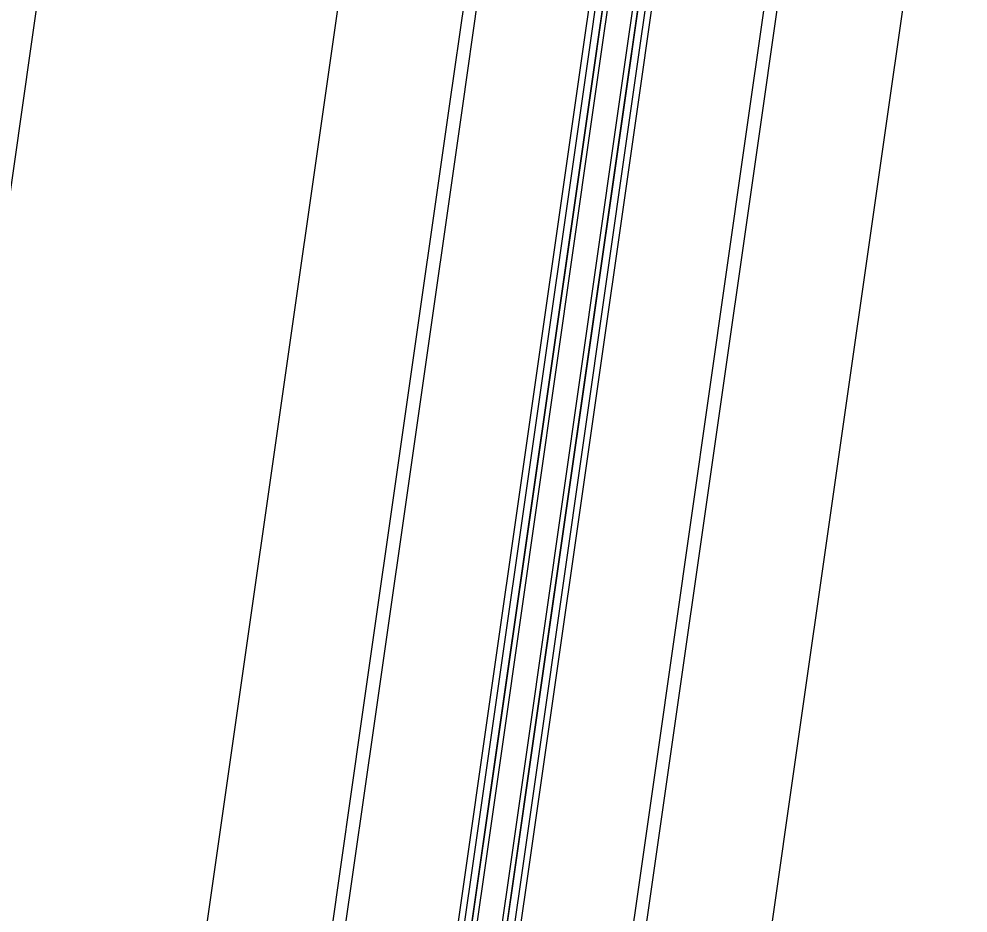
# Model space of a CAD drawing. Extents: x 1797478 to 1808916, y 246529 to 250952.
# Drawn here: x 1797879.1 to 1797917.28, y 249211.59 to 249247.55 of the extents above; entities that cross this region are included whole.
import ezdxf

# ---------------------------------------------------------------- set-up
doc = ezdxf.new("R2010")
doc.units = 0
for name, color, linetype in [('1', 7, 'Continuous'), ('DRAINAGE', 7, 'Continuous'), ('EDPV-LINE', 7, 'Continuous'), ('SHDR-UPAV', 7, 'Continuous')]:
    doc.layers.add(name, color=color, linetype=linetype)

msp = doc.modelspace()

# ---------------------------------------------------------------- linework, layer by layer
for points in [[(1797815.943, 248800.976), (1797819.479, 248825.724), (1797823.015, 248850.473), (1797826.552, 248875.222), (1797827.862, 248884.394), (1797827.863, 248884.398), (1797830.088, 248899.97), (1797833.624, 248924.719), (1797837.16, 248949.468), (1797840.696, 248974.216), (1797844.232, 248998.965), (1797847.769, 249023.713), (1797851.305, 249048.462), (1797854.841, 249073.211), (1797858.377, 249097.959), (1797861.913, 249122.708), (1797865.449, 249147.457), (1797868.986, 249172.205), (1797872.522, 249196.954), (1797876.058, 249221.703), (1797879.594, 249246.451), (1797883.13, 249271.2)], [(1797815.943, 248800.976), (1797819.479, 248825.724), (1797823.015, 248850.473), (1797826.552, 248875.222), (1797827.862, 248884.394), (1797827.863, 248884.398), (1797830.088, 248899.97), (1797833.624, 248924.719), (1797837.16, 248949.468), (1797840.696, 248974.216), (1797844.232, 248998.965), (1797847.769, 249023.713), (1797851.305, 249048.462), (1797854.841, 249073.211), (1797858.377, 249097.959), (1797861.913, 249122.708), (1797865.449, 249147.457), (1797868.986, 249172.205), (1797872.522, 249196.954), (1797876.058, 249221.703), (1797879.594, 249246.451), (1797883.13, 249271.2)], [(1797815.943, 248800.976), (1797819.479, 248825.724), (1797823.015, 248850.473), (1797826.552, 248875.222), (1797827.862, 248884.394), (1797827.863, 248884.398), (1797830.088, 248899.97), (1797833.624, 248924.719), (1797837.16, 248949.468), (1797840.696, 248974.216), (1797844.232, 248998.965), (1797847.769, 249023.713), (1797851.305, 249048.462), (1797854.841, 249073.211), (1797858.377, 249097.959), (1797861.913, 249122.708), (1797865.449, 249147.457), (1797868.986, 249172.205), (1797872.522, 249196.954), (1797876.058, 249221.703), (1797879.594, 249246.451), (1797883.13, 249271.2)], [(1797815.943, 248800.976), (1797819.479, 248825.724), (1797823.015, 248850.473), (1797826.552, 248875.222), (1797827.862, 248884.394), (1797827.863, 248884.398), (1797830.088, 248899.97), (1797833.624, 248924.719), (1797837.16, 248949.468), (1797840.696, 248974.216), (1797844.232, 248998.965), (1797847.769, 249023.713), (1797851.305, 249048.462), (1797854.841, 249073.211), (1797858.377, 249097.959), (1797861.913, 249122.708), (1797865.449, 249147.457), (1797868.986, 249172.205), (1797872.522, 249196.954), (1797876.058, 249221.703), (1797879.594, 249246.451), (1797883.13, 249271.2)], [(1797827.822, 248799.278), (1797831.359, 248824.027), (1797834.895, 248848.776), (1797838.431, 248873.524), (1797839.742, 248882.697), (1797839.742, 248882.701), (1797841.967, 248898.273), (1797845.503, 248923.022), (1797849.039, 248947.77), (1797852.576, 248972.519), (1797856.112, 248997.267), (1797859.648, 249022.016), (1797863.184, 249046.765), (1797866.72, 249071.513), (1797870.256, 249096.262), (1797873.793, 249121.011), (1797877.329, 249145.759), (1797880.865, 249170.508), (1797884.401, 249195.257), (1797887.937, 249220.005), (1797891.473, 249244.754), (1797895.01, 249269.503)], [(1797827.822, 248799.278), (1797831.359, 248824.027), (1797834.895, 248848.776), (1797838.431, 248873.524), (1797839.742, 248882.697), (1797839.742, 248882.701), (1797841.967, 248898.273), (1797845.503, 248923.022), (1797849.039, 248947.77), (1797852.576, 248972.519), (1797856.112, 248997.267), (1797859.648, 249022.016), (1797863.184, 249046.765), (1797866.72, 249071.513), (1797870.256, 249096.262), (1797873.793, 249121.011), (1797877.329, 249145.759), (1797880.865, 249170.508), (1797884.401, 249195.257), (1797887.937, 249220.005), (1797891.473, 249244.754), (1797895.01, 249269.503)], [(1797827.822, 248799.278), (1797831.359, 248824.027), (1797834.895, 248848.776), (1797838.431, 248873.524), (1797839.742, 248882.697), (1797839.742, 248882.701), (1797841.967, 248898.273), (1797845.503, 248923.022), (1797849.039, 248947.77), (1797852.576, 248972.519), (1797856.112, 248997.267), (1797859.648, 249022.016), (1797863.184, 249046.765), (1797866.72, 249071.513), (1797870.256, 249096.262), (1797873.793, 249121.011), (1797877.329, 249145.759), (1797880.865, 249170.508), (1797884.401, 249195.257), (1797887.937, 249220.005), (1797891.473, 249244.754), (1797895.01, 249269.503)], [(1797827.822, 248799.278), (1797831.359, 248824.027), (1797834.895, 248848.776), (1797838.431, 248873.524), (1797839.742, 248882.697), (1797839.742, 248882.701), (1797841.967, 248898.273), (1797845.503, 248923.022), (1797849.039, 248947.77), (1797852.576, 248972.519), (1797856.112, 248997.267), (1797859.648, 249022.016), (1797863.184, 249046.765), (1797866.72, 249071.513), (1797870.256, 249096.262), (1797873.793, 249121.011), (1797877.329, 249145.759), (1797880.865, 249170.508), (1797884.401, 249195.257), (1797887.937, 249220.005), (1797891.473, 249244.754), (1797895.01, 249269.503)], [(1797832.772, 248798.571), (1797836.308, 248823.32), (1797839.845, 248848.068), (1797843.381, 248872.817), (1797844.691, 248881.99), (1797844.692, 248881.994), (1797846.917, 248897.566), (1797850.453, 248922.314), (1797853.989, 248947.063), (1797857.525, 248971.812), (1797861.061, 248996.56), (1797864.598, 249021.309), (1797868.134, 249046.058), (1797871.67, 249070.806), (1797875.206, 249095.555), (1797878.742, 249120.303), (1797882.278, 249145.052), (1797885.815, 249169.801), (1797889.351, 249194.549), (1797892.887, 249219.298), (1797896.423, 249244.047), (1797899.959, 249268.795)], [(1797833.288, 248798.497), (1797836.824, 248823.246), (1797840.36, 248847.995), (1797843.896, 248872.743), (1797845.207, 248881.916), (1797845.207, 248881.92), (1797847.432, 248897.492), (1797850.969, 248922.241), (1797854.505, 248946.989), (1797858.041, 248971.738), (1797861.577, 248996.487), (1797865.113, 249021.235), (1797868.649, 249045.984), (1797872.186, 249070.732), (1797875.722, 249095.481), (1797879.258, 249120.23), (1797882.794, 249144.978), (1797886.33, 249169.727), (1797889.866, 249194.476), (1797893.403, 249219.224), (1797896.939, 249243.973), (1797900.475, 249268.722)], [(1797841.506, 248822.577), (1797845.042, 248847.326), (1797848.578, 248872.074), (1797849.888, 248881.247), (1797849.889, 248881.251), (1797852.114, 248896.823), (1797855.65, 248921.572), (1797859.186, 248946.32), (1797862.723, 248971.069), (1797866.259, 248995.818), (1797869.795, 249020.566), (1797873.331, 249045.315), (1797876.867, 249070.064), (1797880.403, 249094.812), (1797883.94, 249119.561), (1797887.476, 249144.31), (1797891.012, 249169.058), (1797894.548, 249193.807), (1797898.084, 249218.555), (1797901.62, 249243.304), (1797905.156, 249268.053)], [(1797841.794, 248822.536), (1797845.33, 248847.284), (1797848.867, 248872.033), (1797850.177, 248881.206), (1797850.178, 248881.21), (1797852.403, 248896.782), (1797855.939, 248921.53), (1797859.475, 248946.279), (1797863.011, 248971.028), (1797866.547, 248995.776), (1797870.084, 249020.525), (1797873.62, 249045.274), (1797877.156, 249070.022), (1797880.692, 249094.771), (1797884.228, 249119.52), (1797887.764, 249144.268), (1797891.301, 249169.017), (1797894.837, 249193.766), (1797898.373, 249218.514), (1797901.909, 249243.263), (1797905.445, 249268.011)], [(1797841.803, 248822.535), (1797845.339, 248847.283), (1797848.875, 248872.032), (1797850.185, 248881.205), (1797850.186, 248881.209), (1797852.411, 248896.781), (1797855.947, 248921.529), (1797859.483, 248946.278), (1797863.02, 248971.027), (1797866.556, 248995.775), (1797870.092, 249020.524), (1797873.628, 249045.272), (1797877.164, 249070.021), (1797880.7, 249094.77), (1797884.236, 249119.518), (1797887.773, 249144.267), (1797891.309, 249169.016), (1797894.845, 249193.764), (1797898.381, 249218.513), (1797901.917, 249243.262), (1797905.453, 249268.01)], [(1797842.001, 248822.506), (1797845.537, 248847.255), (1797849.073, 248872.004), (1797850.384, 248881.177), (1797850.384, 248881.18), (1797852.609, 248896.752), (1797856.145, 248921.501), (1797859.681, 248946.25), (1797863.218, 248970.998), (1797866.754, 248995.747), (1797870.29, 249020.496), (1797873.826, 249045.244), (1797877.362, 249069.993), (1797880.898, 249094.741), (1797884.434, 249119.49), (1797887.971, 249144.239), (1797891.507, 249168.987), (1797895.043, 249193.736), (1797898.579, 249218.485), (1797902.115, 249243.233), (1797905.651, 249267.982)], [(1797842.99, 248822.365), (1797846.527, 248847.114), (1797850.063, 248871.862), (1797851.373, 248881.035), (1797851.374, 248881.039), (1797853.599, 248896.611), (1797857.135, 248921.36), (1797860.671, 248946.108), (1797864.207, 248970.857), (1797867.744, 248995.605), (1797871.28, 249020.354), (1797874.816, 249045.103), (1797878.352, 249069.851), (1797881.888, 249094.6), (1797885.424, 249119.349), (1797888.961, 249144.097), (1797892.497, 249168.846), (1797896.033, 249193.595), (1797899.569, 249218.343), (1797903.105, 249243.092), (1797906.641, 249267.841)], [(1797843.188, 248822.337), (1797846.725, 248847.085), (1797850.261, 248871.834), (1797851.571, 248881.007), (1797851.572, 248881.011), (1797853.797, 248896.583), (1797857.333, 248921.331), (1797860.869, 248946.08), (1797864.405, 248970.829), (1797867.942, 248995.577), (1797871.478, 249020.326), (1797875.014, 249045.074), (1797878.55, 249069.823), (1797882.086, 249094.572), (1797885.622, 249119.32), (1797889.159, 249144.069), (1797892.695, 249168.818), (1797896.231, 249193.566), (1797899.767, 249218.315), (1797903.303, 249243.064), (1797906.839, 249267.812)], [(1797843.485, 248822.294), (1797847.022, 248847.043), (1797850.558, 248871.791), (1797851.868, 248880.964), (1797851.869, 248880.968), (1797854.094, 248896.54), (1797857.63, 248921.289), (1797861.166, 248946.037), (1797864.702, 248970.786), (1797868.239, 248995.535), (1797871.775, 249020.283), (1797875.311, 249045.032), (1797878.847, 249069.781), (1797882.383, 249094.529), (1797885.919, 249119.278), (1797889.456, 249144.027), (1797892.992, 249168.775), (1797896.528, 249193.524), (1797900.064, 249218.273), (1797903.6, 249243.021), (1797907.136, 249267.77)], [(1797845.134, 248822.059), (1797847.847, 248846.925), (1797850.559, 248871.791), (1797851.58, 248881.006), (1797851.58, 248881.01), (1797853.805, 248896.581), (1797857.341, 248921.33), (1797860.878, 248946.079), (1797864.414, 248970.827), (1797867.95, 248995.576), (1797871.486, 249020.325), (1797875.022, 249045.073), (1797878.558, 249069.822), (1797882.094, 249094.571), (1797885.631, 249119.319), (1797889.167, 249144.068), (1797892.703, 249168.817), (1797896.239, 249193.565), (1797899.775, 249218.314), (1797903.311, 249243.062), (1797906.848, 249267.811)], [(1797850.105, 248821.348), (1797852.817, 248846.215), (1797855.53, 248871.081), (1797856.55, 248880.295), (1797856.551, 248880.299), (1797858.776, 248895.871), (1797862.312, 248920.62), (1797865.848, 248945.369), (1797869.384, 248970.117), (1797872.92, 248994.866), (1797876.456, 249019.614), (1797879.993, 249044.363), (1797883.529, 249069.112), (1797887.065, 249093.86), (1797890.601, 249118.609), (1797894.137, 249143.358), (1797897.673, 249168.106), (1797901.21, 249192.855), (1797904.746, 249217.604), (1797908.282, 249242.352), (1797911.818, 249267.101)], [(1797850.62, 248821.275), (1797853.333, 248846.141), (1797856.045, 248871.007), (1797857.066, 248880.222), (1797857.066, 248880.226), (1797859.291, 248895.798), (1797862.827, 248920.546), (1797866.363, 248945.295), (1797869.9, 248970.043), (1797873.436, 248994.792), (1797876.972, 249019.541), (1797880.508, 249044.289), (1797884.044, 249069.038), (1797887.58, 249093.787), (1797891.117, 249118.535), (1797894.653, 249143.284), (1797898.189, 249168.033), (1797901.725, 249192.781), (1797905.261, 249217.53), (1797908.797, 249242.279), (1797912.334, 249267.027)], [(1797855.57, 248820.568), (1797858.283, 248845.434), (1797860.995, 248870.3), (1797862.015, 248879.515), (1797862.016, 248879.518), (1797864.241, 248895.09), (1797867.777, 248919.839), (1797871.313, 248944.588), (1797874.849, 248969.336), (1797878.386, 248994.085), (1797881.922, 249018.834), (1797885.458, 249043.582), (1797888.994, 249068.331), (1797892.53, 249093.079), (1797896.066, 249117.828), (1797899.603, 249142.577), (1797903.139, 249167.325), (1797906.675, 249192.074), (1797910.211, 249216.823), (1797913.747, 249241.571), (1797917.283, 249266.32)], [(1797855.57, 248820.568), (1797858.283, 248845.434), (1797860.995, 248870.3), (1797862.015, 248879.515), (1797862.016, 248879.518), (1797864.241, 248895.09), (1797867.777, 248919.839), (1797871.313, 248944.588), (1797874.849, 248969.336), (1797878.386, 248994.085), (1797881.922, 249018.834), (1797885.458, 249043.582), (1797888.994, 249068.331), (1797892.53, 249093.079), (1797896.066, 249117.828), (1797899.603, 249142.577), (1797903.139, 249167.325), (1797906.675, 249192.074), (1797910.211, 249216.823), (1797913.747, 249241.571), (1797917.283, 249266.32)], [(1797855.57, 248820.568), (1797858.283, 248845.434), (1797860.995, 248870.3), (1797862.015, 248879.515), (1797862.016, 248879.518), (1797864.241, 248895.09), (1797867.777, 248919.839), (1797871.313, 248944.588), (1797874.849, 248969.336), (1797878.386, 248994.085), (1797881.922, 249018.834), (1797885.458, 249043.582), (1797888.994, 249068.331), (1797892.53, 249093.079), (1797896.066, 249117.828), (1797899.603, 249142.577), (1797903.139, 249167.325), (1797906.675, 249192.074), (1797910.211, 249216.823), (1797913.747, 249241.571), (1797917.283, 249266.32)], [(1797855.57, 248820.568), (1797858.283, 248845.434), (1797860.995, 248870.3), (1797862.015, 248879.515), (1797862.016, 248879.518), (1797864.241, 248895.09), (1797867.777, 248919.839), (1797871.313, 248944.588), (1797874.849, 248969.336), (1797878.386, 248994.085), (1797881.922, 249018.834), (1797885.458, 249043.582), (1797888.994, 249068.331), (1797892.53, 249093.079), (1797896.066, 249117.828), (1797899.603, 249142.577), (1797903.139, 249167.325), (1797906.675, 249192.074), (1797910.211, 249216.823), (1797913.747, 249241.571), (1797917.283, 249266.32)], [(1797855.57, 248820.568), (1797858.283, 248845.434), (1797860.995, 248870.3), (1797862.015, 248879.515), (1797862.016, 248879.518), (1797864.241, 248895.09), (1797867.777, 248919.839), (1797871.313, 248944.588), (1797874.849, 248969.336), (1797878.386, 248994.085), (1797881.922, 249018.834), (1797885.458, 249043.582), (1797888.994, 249068.331), (1797892.53, 249093.079), (1797896.066, 249117.828), (1797899.603, 249142.577), (1797903.139, 249167.325), (1797906.675, 249192.074), (1797910.211, 249216.823), (1797913.747, 249241.571), (1797917.283, 249266.32)]]:
    msp.add_lwpolyline(points)
at = {"layer": '1'}
msp.add_lwpolyline([(1797815.943, 248800.976), (1797819.479, 248825.724), (1797823.015, 248850.473), (1797826.552, 248875.222), (1797827.862, 248884.394), (1797827.863, 248884.398), (1797830.088, 248899.97), (1797833.624, 248924.719), (1797837.16, 248949.468), (1797840.696, 248974.216), (1797844.232, 248998.965), (1797847.769, 249023.713), (1797851.305, 249048.462), (1797854.841, 249073.211), (1797858.377, 249097.959), (1797861.913, 249122.708), (1797865.449, 249147.457), (1797868.986, 249172.205), (1797872.522, 249196.954), (1797876.058, 249221.703), (1797879.594, 249246.451), (1797883.13, 249271.2)], dxfattribs=at)
at = {"layer": 'DRAINAGE'}
for points in [[(1797841.506, 248822.577), (1797845.042, 248847.326), (1797848.578, 248872.074), (1797849.888, 248881.247), (1797849.889, 248881.251), (1797852.114, 248896.823), (1797855.65, 248921.572), (1797859.186, 248946.32), (1797862.723, 248971.069), (1797866.259, 248995.818), (1797869.795, 249020.566), (1797873.331, 249045.315), (1797876.867, 249070.064), (1797880.403, 249094.812), (1797883.94, 249119.561), (1797887.476, 249144.31), (1797891.012, 249169.058), (1797894.548, 249193.807), (1797898.084, 249218.555), (1797901.62, 249243.304), (1797905.156, 249268.053)], [(1797843.485, 248822.294), (1797847.022, 248847.043), (1797850.558, 248871.791), (1797851.868, 248880.964), (1797851.869, 248880.968), (1797854.094, 248896.54), (1797857.63, 248921.289), (1797861.166, 248946.037), (1797864.702, 248970.786), (1797868.239, 248995.535), (1797871.775, 249020.283), (1797875.311, 249045.032), (1797878.847, 249069.781), (1797882.383, 249094.529), (1797885.919, 249119.278), (1797889.456, 249144.027), (1797892.992, 249168.775), (1797896.528, 249193.524), (1797900.064, 249218.273), (1797903.6, 249243.021), (1797907.136, 249267.77)]]:
    msp.add_lwpolyline(points, dxfattribs=at)
at = {"layer": 'EDPV-LINE'}
for points in [[(1797827.822, 248799.278), (1797831.359, 248824.027), (1797834.895, 248848.776), (1797838.431, 248873.524), (1797839.742, 248882.697), (1797839.742, 248882.701), (1797841.967, 248898.273), (1797845.503, 248923.022), (1797849.039, 248947.77), (1797852.576, 248972.519), (1797856.112, 248997.267), (1797859.648, 249022.016), (1797863.184, 249046.765), (1797866.72, 249071.513), (1797870.256, 249096.262), (1797873.793, 249121.011), (1797877.329, 249145.759), (1797880.865, 249170.508), (1797884.401, 249195.257), (1797887.937, 249220.005), (1797891.473, 249244.754), (1797895.01, 249269.503)], [(1797827.822, 248799.278), (1797831.359, 248824.027), (1797834.895, 248848.776), (1797838.431, 248873.524), (1797839.742, 248882.697), (1797839.742, 248882.701), (1797841.967, 248898.273), (1797845.503, 248923.022), (1797849.039, 248947.77), (1797852.576, 248972.519), (1797856.112, 248997.267), (1797859.648, 249022.016), (1797863.184, 249046.765), (1797866.72, 249071.513), (1797870.256, 249096.262), (1797873.793, 249121.011), (1797877.329, 249145.759), (1797880.865, 249170.508), (1797884.401, 249195.257), (1797887.937, 249220.005), (1797891.473, 249244.754), (1797895.01, 249269.503)], [(1797841.506, 248822.577), (1797845.042, 248847.326), (1797848.578, 248872.074), (1797849.888, 248881.247), (1797849.889, 248881.251), (1797852.114, 248896.823), (1797855.65, 248921.572), (1797859.186, 248946.32), (1797862.723, 248971.069), (1797866.259, 248995.818), (1797869.795, 249020.566), (1797873.331, 249045.315), (1797876.867, 249070.064), (1797880.403, 249094.812), (1797883.94, 249119.561), (1797887.476, 249144.31), (1797891.012, 249169.058), (1797894.548, 249193.807), (1797898.084, 249218.555), (1797901.62, 249243.304), (1797905.156, 249268.053)], [(1797843.485, 248822.294), (1797847.022, 248847.043), (1797850.558, 248871.791), (1797851.868, 248880.964), (1797851.869, 248880.968), (1797854.094, 248896.54), (1797857.63, 248921.289), (1797861.166, 248946.037), (1797864.702, 248970.786), (1797868.239, 248995.535), (1797871.775, 249020.283), (1797875.311, 249045.032), (1797878.847, 249069.781), (1797882.383, 249094.529), (1797885.919, 249119.278), (1797889.456, 249144.027), (1797892.992, 249168.775), (1797896.528, 249193.524), (1797900.064, 249218.273), (1797903.6, 249243.021), (1797907.136, 249267.77)], [(1797855.57, 248820.568), (1797858.283, 248845.434), (1797860.995, 248870.3), (1797862.015, 248879.515), (1797862.016, 248879.518), (1797864.241, 248895.09), (1797867.777, 248919.839), (1797871.313, 248944.588), (1797874.849, 248969.336), (1797878.386, 248994.085), (1797881.922, 249018.834), (1797885.458, 249043.582), (1797888.994, 249068.331), (1797892.53, 249093.079), (1797896.066, 249117.828), (1797899.603, 249142.577), (1797903.139, 249167.325), (1797906.675, 249192.074), (1797910.211, 249216.823), (1797913.747, 249241.571), (1797917.283, 249266.32)]]:
    msp.add_lwpolyline(points, dxfattribs=at)
at = {"layer": 'SHDR-UPAV'}
for points in [[(1797841.258, 248822.612), (1797844.794, 248847.361), (1797848.33, 248872.11), (1797849.641, 248881.283), (1797849.642, 248881.287), (1797851.867, 248896.858), (1797855.403, 248921.607), (1797858.939, 248946.356), (1797862.475, 248971.104), (1797866.011, 248995.853), (1797869.547, 249020.602), (1797873.084, 249045.35), (1797876.62, 249070.099), (1797880.156, 249094.848), (1797883.692, 249119.596), (1797887.228, 249144.345), (1797890.764, 249169.094), (1797894.301, 249193.842), (1797897.837, 249218.591), (1797901.373, 249243.339), (1797904.909, 249268.088)], [(1797841.258, 248822.612), (1797844.794, 248847.361), (1797848.33, 248872.11), (1797849.641, 248881.283), (1797849.642, 248881.287), (1797851.867, 248896.858), (1797855.403, 248921.607), (1797858.939, 248946.356), (1797862.475, 248971.104), (1797866.011, 248995.853), (1797869.547, 249020.602), (1797873.084, 249045.35), (1797876.62, 249070.099), (1797880.156, 249094.848), (1797883.692, 249119.596), (1797887.228, 249144.345), (1797890.764, 249169.094), (1797894.301, 249193.842), (1797897.837, 249218.591), (1797901.373, 249243.339), (1797904.909, 249268.088)], [(1797845.671, 248821.982), (1797848.383, 248846.848), (1797851.096, 248871.715), (1797852.116, 248880.929), (1797852.116, 248880.933), (1797854.341, 248896.505), (1797857.878, 248921.253), (1797861.414, 248946.002), (1797864.95, 248970.751), (1797868.486, 248995.499), (1797872.022, 249020.248), (1797875.558, 249044.997), (1797879.095, 249069.745), (1797882.631, 249094.494), (1797886.167, 249119.243), (1797889.703, 249143.991), (1797893.239, 249168.74), (1797896.775, 249193.489), (1797900.312, 249218.237), (1797903.848, 249242.986), (1797907.384, 249267.734)], [(1797845.671, 248821.982), (1797848.383, 248846.848), (1797851.096, 248871.715), (1797852.116, 248880.929), (1797852.116, 248880.933), (1797854.341, 248896.505), (1797857.878, 248921.253), (1797861.414, 248946.002), (1797864.95, 248970.751), (1797868.486, 248995.499), (1797872.022, 249020.248), (1797875.558, 249044.997), (1797879.095, 249069.745), (1797882.631, 249094.494), (1797886.167, 249119.243), (1797889.703, 249143.991), (1797893.239, 249168.74), (1797896.775, 249193.489), (1797900.312, 249218.237), (1797903.848, 249242.986), (1797907.384, 249267.734)]]:
    msp.add_lwpolyline(points, dxfattribs=at)

doc.saveas('drawing.dxf')
